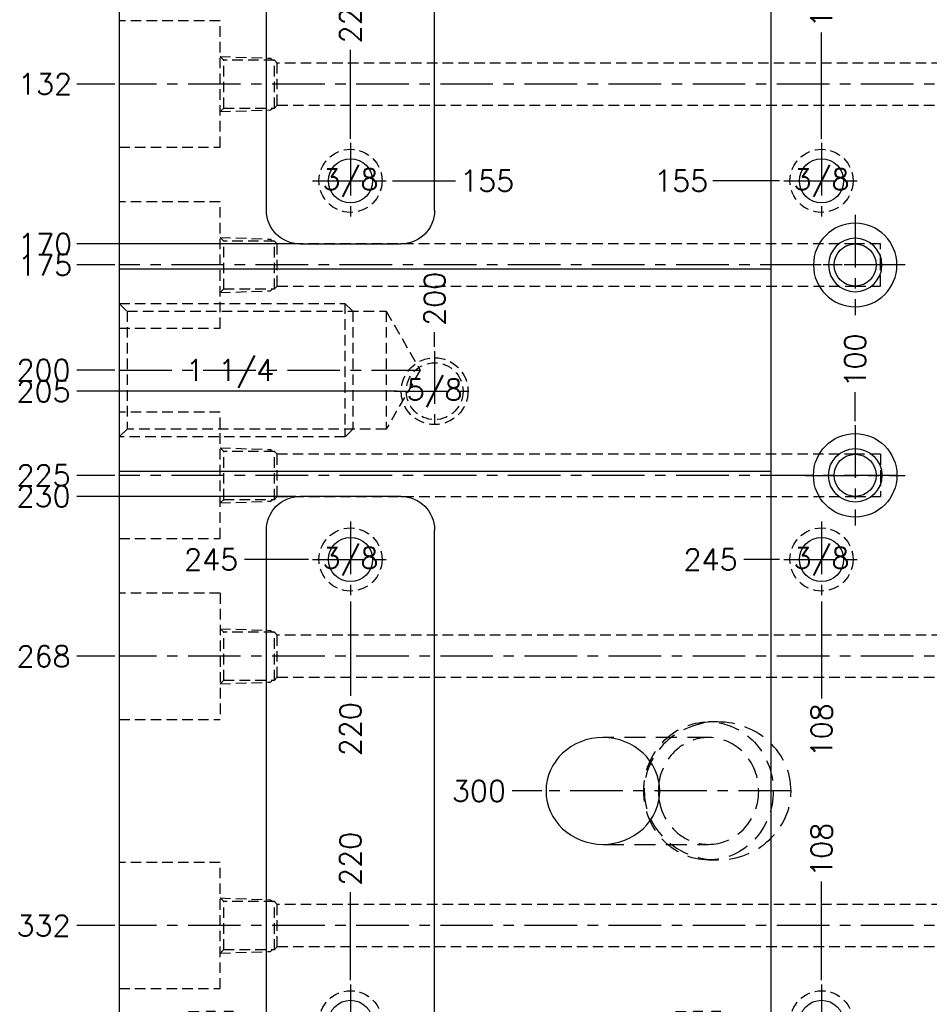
# Model space of a CAD drawing. Extents: x 2651 to 11825, y -3833 to 1075.
# Tile 507 of 656: x 5910 to 6126, y -2498 to -2264. Entities that reach past the tile are written whole.
import ezdxf
from ezdxf.enums import TextEntityAlignment as Align

# ---------------------------------------------------------------- set-up
doc = ezdxf.new("R2010")
doc.units = 0
doc.header["$LTSCALE"] = 10
for name, pattern in [('CENTER', [2, 1.25, -0.25, 0.25, -0.25]), ('DASHED', [0.75, 0.5, -0.25]), ('HIDDEN', [0.375, 0.25, -0.125])]:
    doc.linetypes.add(name, pattern=pattern)
doc.layers.get('0').update_dxf_attribs({"linetype": 'CONTINUOUS'})
doc.layers.get('Defpoints').update_dxf_attribs({"linetype": 'CONTINUOUS'})
for name, color, linetype in [('98', 7, 'CONTINUOUS'), ('CEN', 1, 'CENTER'), ('COOL', 150, 'HIDDEN'), ('DIM', 3, 'CONTINUOUS'), ('HIDDEN', 6, 'HIDDEN'), ('PART', 7, 'CONTINUOUS'), ('TEXT', 4, 'CONTINUOUS')]:
    doc.layers.add(name, color=color, linetype=linetype)
doc.styles.get("Standard").update_dxf_attribs({"font": 'romans.shx'})
doc.dimstyles.new('T5', dxfattribs={"dimtxt": 5, "dimasz": 4, "dimexe": 1.5, "dimexo": 1, "dimgap": 1.5, "dimtad": 0, "dimrnd": 1.38778e-17, "dimzin": 9, "dimdsep": 46, "dimtxsty": 'Standard', "dimblk": 'CLOSED', "dimcen": 0, "dimclrd": 3, "dimclre": 3, "dimclrt": 3, "dimazin": 2, "dimtfac": 0.75, "dimtofl": 0, "dimtmove": 0, "dimatfit": 3, "dimfxl": 0, "dimtolj": 1, "dimarcsym": 0})

# ---------------------------------------------------------------- blocks, each defined once
blk = doc.blocks.new('*U2487', base_point=(3371.43, -1418.36))
for radius in [7.94, 6.75]:
    blk.add_circle((3371.43, -1418.36), radius)
at = {"layer": 'CEN'}
for p, q in [((3371.43, -1408.83), (3371.43, -1427.89)), ((3361.9, -1418.36), (3380.96, -1418.36))]:
    blk.add_line(p, q, dxfattribs=at)
blk = doc.blocks.new('*U2500', base_point=(3351.43, -1368.36))
blk.add_circle((3351.43, -1368.36), 7.5)
at = {"layer": 'CEN'}
for p, q in [((3351.43, -1359.36), (3351.43, -1377.36)), ((3342.43, -1368.36), (3360.43, -1368.36))]:
    blk.add_line(p, q, dxfattribs=at)
at = {"layer": 'PART'}
blk.add_circle((3351.43, -1368.36), 5.25, dxfattribs=at)
blk = doc.blocks.new('*U2501', base_point=(3351.43, -1458.36))
blk.add_circle((3351.43, -1458.36), 7.5)
at = {"layer": 'CEN'}
for p, q in [((3351.43, -1449.36), (3351.43, -1467.36)), ((3342.43, -1458.36), (3360.43, -1458.36))]:
    blk.add_line(p, q, dxfattribs=at)
at = {"layer": 'PART'}
blk.add_circle((3351.43, -1458.36), 5.25, dxfattribs=at)
blk = doc.blocks.new('*U2502', base_point=(3351.43, -1568.36))
blk.add_circle((3351.43, -1568.36), 7.5)
at = {"layer": 'CEN'}
for p, q in [((3351.43, -1559.36), (3351.43, -1577.36)), ((3342.43, -1568.36), (3360.43, -1568.36))]:
    blk.add_line(p, q, dxfattribs=at)
at = {"layer": 'PART'}
blk.add_circle((3351.43, -1568.36), 5.25, dxfattribs=at)
blk = doc.blocks.new('*U2521', base_point=(3463.43, -1368.36))
blk.add_circle((3463.43, -1368.36), 7.5)
at = {"layer": 'CEN'}
for p, q in [((3463.43, -1359.36), (3463.43, -1377.36)), ((3454.43, -1368.36), (3472.43, -1368.36))]:
    blk.add_line(p, q, dxfattribs=at)
at = {"layer": 'PART'}
blk.add_circle((3463.43, -1368.36), 5.25, dxfattribs=at)
blk = doc.blocks.new('*U2523', base_point=(3463.43, -1458.36))
blk.add_circle((3463.43, -1458.36), 7.5)
at = {"layer": 'CEN'}
for p, q in [((3463.43, -1449.36), (3463.43, -1467.36)), ((3454.43, -1458.36), (3472.43, -1458.36))]:
    blk.add_line(p, q, dxfattribs=at)
at = {"layer": 'PART'}
blk.add_circle((3463.43, -1458.36), 5.25, dxfattribs=at)
blk = doc.blocks.new('*U2525', base_point=(3463.43, -1568.36))
blk.add_circle((3463.43, -1568.36), 7.5)
at = {"layer": 'CEN'}
for p, q in [((3463.43, -1559.36), (3463.43, -1577.36)), ((3454.43, -1568.36), (3472.43, -1568.36))]:
    blk.add_line(p, q, dxfattribs=at)
at = {"layer": 'PART'}
blk.add_circle((3463.43, -1568.36), 5.25, dxfattribs=at)
blk = doc.blocks.new('*D3017')
at = {"layer": 'Defpoints', "color": 0}
for p in [(6208.68, -2147.36), (6011.68, -2646.83), (6011.68, -2656.15)]:
    blk.add_point(p, dxfattribs=at)
at = {"layer": 'DIM', "color": 3, "lineweight": -2}
blk.add_line((6011.68, -2647.83), (6011.68, -2656.15), dxfattribs=at)
at = {"layer": 'DIM', "color": 3, "insert": (6011.68, -2663.72), "char_height": 5, "attachment_point": 5, "rotation": 90}
blk.add_mtext('\\A1;197', dxfattribs=at)
blk = doc.blocks.new('_Closed')
at = {"color": 0, "linetype": 'ByBlock', "lineweight": -2}
for p, q in [((-1, 0.167), (0, 0)), ((-1, 0.167), (-1, -0.167)), ((0, 0), (-1, -0.167)), ((0, 0), (-1, 0))]:
    blk.add_line(p, q, dxfattribs=at)
blk = doc.blocks.new('*D3018')
at = {"layer": 'Defpoints', "color": 0}
for p in [(6208.68, -2147.36), (6078.68, -2612.14), (6078.68, -2622.75)]:
    blk.add_point(p, dxfattribs=at)
at = {"layer": 'DIM', "color": 3, "lineweight": -2}
blk.add_line((6078.68, -2613.14), (6078.68, -2622.75), dxfattribs=at)
at = {"layer": 'DIM', "color": 3, "insert": (6078.68, -2630.32), "char_height": 5, "attachment_point": 5, "rotation": 90}
blk.add_mtext('\\A1;130', dxfattribs=at)
blk = doc.blocks.new('*D3019')
at = {"layer": 'Defpoints', "color": 0}
for p in [(6208.68, -2147.36), (6044.16, -2587.36), (6053.9, -2587.36)]:
    blk.add_point(p, dxfattribs=at)
at = {"layer": 'DIM', "color": 3, "lineweight": -2}
blk.add_line((6052.9, -2587.36), (6044.16, -2587.36), dxfattribs=at)
at = {"layer": 'DIM', "color": 3, "insert": (6036.23, -2587.36), "char_height": 5, "attachment_point": 5}
blk.add_mtext('\\A1;440', dxfattribs=at)
blk = doc.blocks.new('*D3020')
at = {"layer": 'Defpoints', "color": 0}
for p in [(6208.68, -2147.36), (6008.68, -2566.89), (6008.68, -2573.25)]:
    blk.add_point(p, dxfattribs=at)
at = {"layer": 'DIM', "color": 3, "lineweight": -2}
blk.add_line((6008.68, -2567.89), (6008.68, -2573.25), dxfattribs=at)
at = {"layer": 'DIM', "color": 3, "insert": (6008.68, -2581.18), "char_height": 5, "attachment_point": 5, "rotation": 90}
blk.add_mtext('\\A1;200', dxfattribs=at)
blk = doc.blocks.new('*D3021')
at = {"layer": 'Defpoints', "color": 0}
for p in [(6208.68, -2147.36), (5987.65, -2557.36), (5999.16, -2557.36)]:
    blk.add_point(p, dxfattribs=at)
at = {"layer": 'DIM', "color": 3, "lineweight": -2}
blk.add_line((5998.16, -2557.36), (5987.65, -2557.36), dxfattribs=at)
at = {"layer": 'DIM', "color": 3, "insert": (5979.72, -2557.36), "char_height": 5, "attachment_point": 5}
blk.add_mtext('\\A1;410', dxfattribs=at)
blk = doc.blocks.new('*D3111')
at = {"layer": 'Defpoints', "color": 0}
for p in [(6208.68, -2147.36), (5923.63, -2279.36), (5933.68, -2279.36)]:
    blk.add_point(p, dxfattribs=at)
at = {"layer": 'DIM', "color": 3, "lineweight": -2}
blk.add_line((5932.68, -2279.36), (5923.63, -2279.36), dxfattribs=at)
at = {"layer": 'DIM', "color": 3, "insert": (5916.05, -2279.36), "char_height": 5, "attachment_point": 5}
blk.add_mtext('\\A1;132', dxfattribs=at)
blk = doc.blocks.new('*D3112')
at = {"layer": 'Defpoints', "color": 0}
for p in [(6208.68, -2147.36), (5923.63, -2322.36), (5933.68, -2322.36)]:
    blk.add_point(p, dxfattribs=at)
at = {"layer": 'DIM', "color": 3, "lineweight": -2}
blk.add_line((5932.68, -2322.36), (5923.63, -2322.36), dxfattribs=at)
at = {"layer": 'DIM', "color": 3, "insert": (5916.05, -2322.36), "char_height": 5, "attachment_point": 5}
blk.add_mtext('\\A1;175', dxfattribs=at)
blk = doc.blocks.new('*D3113')
at = {"layer": 'Defpoints', "color": 0}
for p in [(6208.68, -2147.36), (5923.63, -2347.36), (5933.68, -2347.36)]:
    blk.add_point(p, dxfattribs=at)
at = {"layer": 'DIM', "color": 3, "lineweight": -2}
blk.add_line((5932.68, -2347.36), (5923.63, -2347.36), dxfattribs=at)
at = {"layer": 'DIM', "color": 3, "insert": (5915.7, -2347.36), "char_height": 5, "attachment_point": 5}
blk.add_mtext('\\A1;200', dxfattribs=at)
blk = doc.blocks.new('*D3114')
at = {"layer": 'Defpoints', "color": 0}
for p in [(6208.68, -2147.36), (5923.63, -2372.36), (5933.68, -2372.36)]:
    blk.add_point(p, dxfattribs=at)
at = {"layer": 'DIM', "color": 3, "lineweight": -2}
blk.add_line((5932.68, -2372.36), (5923.63, -2372.36), dxfattribs=at)
at = {"layer": 'DIM', "color": 3, "insert": (5915.7, -2372.36), "char_height": 5, "attachment_point": 5}
blk.add_mtext('\\A1;225', dxfattribs=at)
blk = doc.blocks.new('*D3115')
at = {"layer": 'Defpoints', "color": 0}
for p in [(6208.68, -2147.36), (5923.63, -2415.36), (5933.68, -2415.36)]:
    blk.add_point(p, dxfattribs=at)
at = {"layer": 'DIM', "color": 3, "lineweight": -2}
blk.add_line((5932.68, -2415.36), (5923.63, -2415.36), dxfattribs=at)
at = {"layer": 'DIM', "color": 3, "insert": (5915.7, -2415.36), "char_height": 5, "attachment_point": 5}
blk.add_mtext('\\A1;268', dxfattribs=at)
blk = doc.blocks.new('*D3116')
at = {"layer": 'Defpoints', "color": 0}
for p in [(6208.68, -2147.36), (5923.63, -2479.36), (5933.68, -2479.36)]:
    blk.add_point(p, dxfattribs=at)
at = {"layer": 'DIM', "color": 3, "lineweight": -2}
blk.add_line((5932.68, -2479.36), (5923.63, -2479.36), dxfattribs=at)
at = {"layer": 'DIM', "color": 3, "insert": (5915.7, -2479.36), "char_height": 5, "attachment_point": 5}
blk.add_mtext('\\A1;332', dxfattribs=at)
blk = doc.blocks.new('*D3117')
at = {"layer": 'Defpoints', "color": 0}
for p in [(6208.68, -2147.36), (5923.63, -2522.36), (5933.68, -2522.36)]:
    blk.add_point(p, dxfattribs=at)
at = {"layer": 'DIM', "color": 3, "lineweight": -2}
blk.add_line((5932.68, -2522.36), (5923.63, -2522.36), dxfattribs=at)
at = {"layer": 'DIM', "color": 3, "insert": (5915.7, -2522.36), "char_height": 5, "attachment_point": 5}
blk.add_mtext('\\A1;375', dxfattribs=at)
blk = doc.blocks.new('*D3122')
at = {"layer": 'Defpoints', "color": 0}
for p in [(6208.68, -2147.36), (5963.47, -2392.36), (5979.68, -2392.36)]:
    blk.add_point(p, dxfattribs=at)
at = {"layer": 'DIM', "color": 3, "lineweight": -2}
blk.add_line((5978.68, -2392.36), (5963.47, -2392.36), dxfattribs=at)
at = {"layer": 'DIM', "color": 3, "insert": (5955.54, -2392.36), "char_height": 5, "attachment_point": 5}
blk.add_mtext('\\A1;245', dxfattribs=at)
blk = doc.blocks.new('*D3123')
at = {"layer": 'Defpoints', "color": 0}
for p in [(6208.68, -2147.36), (5963.47, -2502.36), (5979.68, -2502.36)]:
    blk.add_point(p, dxfattribs=at)
at = {"layer": 'DIM', "color": 3, "lineweight": -2}
blk.add_line((5978.68, -2502.36), (5963.47, -2502.36), dxfattribs=at)
at = {"layer": 'DIM', "color": 3, "insert": (5955.54, -2502.36), "char_height": 5, "attachment_point": 5}
blk.add_mtext('\\A1;355', dxfattribs=at)
blk = doc.blocks.new('*D3124')
at = {"layer": 'Defpoints', "color": 0}
for p in [(6208.68, -2147.36), (5988.68, -2471.44), (5988.68, -2493.36)]:
    blk.add_point(p, dxfattribs=at)
at = {"layer": 'DIM', "color": 3, "lineweight": -2}
blk.add_line((5988.68, -2492.36), (5988.68, -2471.44), dxfattribs=at)
at = {"layer": 'DIM', "color": 3, "insert": (5988.68, -2463.51), "char_height": 5, "attachment_point": 5, "rotation": 90}
blk.add_mtext('\\A1;220', dxfattribs=at)
blk = doc.blocks.new('*D3125')
at = {"layer": 'Defpoints', "color": 0}
for p in [(6208.68, -2147.36), (5988.68, -2401.36), (5988.68, -2424.76)]:
    blk.add_point(p, dxfattribs=at)
at = {"layer": 'DIM', "color": 3, "lineweight": -2}
blk.add_line((5988.68, -2402.36), (5988.68, -2424.76), dxfattribs=at)
at = {"layer": 'DIM', "color": 3, "insert": (5988.68, -2432.69), "char_height": 5, "attachment_point": 5, "rotation": 90}
blk.add_mtext('\\A1;220', dxfattribs=at)
blk = doc.blocks.new('*D3126')
at = {"layer": 'Defpoints', "color": 0}
for p in [(6208.68, -2147.36), (5988.68, -2271.19), (5988.68, -2293.36)]:
    blk.add_point(p, dxfattribs=at)
at = {"layer": 'DIM', "color": 3, "lineweight": -2}
blk.add_line((5988.68, -2292.36), (5988.68, -2271.19), dxfattribs=at)
at = {"layer": 'DIM', "color": 3, "insert": (5988.68, -2263.26), "char_height": 5, "attachment_point": 5, "rotation": 90}
blk.add_mtext('\\A1;220', dxfattribs=at)
blk = doc.blocks.new('*D3136')
at = {"layer": 'Defpoints', "color": 0}
for p in [(6208.68, -2147.36), (5923.63, -2317.36), (5976.68, -2317.36)]:
    blk.add_point(p, dxfattribs=at)
at = {"layer": 'DIM', "color": 3, "lineweight": -2}
blk.add_line((5975.68, -2317.36), (5923.63, -2317.36), dxfattribs=at)
at = {"layer": 'DIM', "color": 3, "insert": (5916.05, -2317.36), "char_height": 5, "attachment_point": 5}
blk.add_mtext('\\A1;170', dxfattribs=at)
blk = doc.blocks.new('*D3137')
at = {"layer": 'Defpoints', "color": 0}
for p in [(6208.68, -2147.36), (5923.63, -2352.36), (6000.74, -2352.36)]:
    blk.add_point(p, dxfattribs=at)
at = {"layer": 'DIM', "color": 3, "lineweight": -2}
blk.add_line((5999.74, -2352.36), (5923.63, -2352.36), dxfattribs=at)
at = {"layer": 'DIM', "color": 3, "insert": (5915.7, -2352.36), "char_height": 5, "attachment_point": 5}
blk.add_mtext('\\A1;205', dxfattribs=at)
blk = doc.blocks.new('*D3138')
at = {"layer": 'Defpoints', "color": 0}
for p in [(6208.68, -2147.36), (5923.63, -2377.36), (5976.68, -2377.36)]:
    blk.add_point(p, dxfattribs=at)
at = {"layer": 'DIM', "color": 3, "lineweight": -2}
blk.add_line((5975.68, -2377.36), (5923.63, -2377.36), dxfattribs=at)
at = {"layer": 'DIM', "color": 3, "insert": (5915.7, -2377.36), "char_height": 5, "attachment_point": 5}
blk.add_mtext('\\A1;230', dxfattribs=at)
blk = doc.blocks.new('*D3139')
at = {"layer": 'Defpoints', "color": 0}
for p in [(6208.68, -2147.36), (5923.63, -2517.36), (5976.68, -2517.36)]:
    blk.add_point(p, dxfattribs=at)
at = {"layer": 'DIM', "color": 3, "lineweight": -2}
blk.add_line((5975.68, -2517.36), (5923.63, -2517.36), dxfattribs=at)
at = {"layer": 'DIM', "color": 3, "insert": (5915.7, -2517.36), "char_height": 5, "attachment_point": 5}
blk.add_mtext('\\A1;370', dxfattribs=at)
blk = doc.blocks.new('*D3147')
at = {"layer": 'Defpoints', "color": 0}
for p in [(6208.68, -2147.36), (6027.16, -2447.36), (6035.17, -2447.36)]:
    blk.add_point(p, dxfattribs=at)
at = {"layer": 'DIM', "color": 3, "lineweight": -2}
blk.add_line((6034.17, -2447.36), (6027.16, -2447.36), dxfattribs=at)
at = {"layer": 'DIM', "color": 3, "insert": (6019.23, -2447.36), "char_height": 5, "attachment_point": 5}
blk.add_mtext('\\A1;300', dxfattribs=at)
blk = doc.blocks.new('*D3148')
at = {"layer": 'Defpoints', "color": 0}
for p in [(6208.68, -2147.36), (5923.63, -2622.36), (5933.68, -2622.36)]:
    blk.add_point(p, dxfattribs=at)
at = {"layer": 'DIM', "color": 3, "lineweight": -2}
blk.add_line((5932.68, -2622.36), (5923.63, -2622.36), dxfattribs=at)
at = {"layer": 'DIM', "color": 3, "insert": (5915.7, -2622.36), "char_height": 5, "attachment_point": 5}
blk.add_mtext('\\A1;475', dxfattribs=at)
blk = doc.blocks.new('*D3149')
at = {"layer": 'Defpoints', "color": 0}
for p in [(6208.68, -2147.36), (5923.63, -2672.36), (5933.68, -2672.36)]:
    blk.add_point(p, dxfattribs=at)
at = {"layer": 'DIM', "color": 3, "lineweight": -2}
blk.add_line((5932.68, -2672.36), (5923.63, -2672.36), dxfattribs=at)
at = {"layer": 'DIM', "color": 3, "insert": (5915.7, -2672.36), "char_height": 5, "attachment_point": 5}
blk.add_mtext('\\A1;525', dxfattribs=at)
blk = doc.blocks.new('*D3150')
at = {"layer": 'Defpoints', "color": 0}
for p in [(6208.68, -2147.36), (5978.16, -2617.36), (5984.21, -2617.36)]:
    blk.add_point(p, dxfattribs=at)
at = {"layer": 'DIM', "color": 3, "lineweight": -2}
blk.add_line((5983.21, -2617.36), (5978.16, -2617.36), dxfattribs=at)
at = {"layer": 'DIM', "color": 3, "insert": (5970.23, -2617.36), "char_height": 5, "attachment_point": 5}
blk.add_mtext('\\A1;470', dxfattribs=at)
blk = doc.blocks.new('*D3152')
at = {"layer": 'Defpoints', "color": 0}
for p in [(6208.68, -2147.36), (6108.68, -2534.26), (6108.68, -2558.11)]:
    blk.add_point(p, dxfattribs=at)
at = {"layer": 'DIM', "color": 3, "lineweight": -2}
blk.add_line((6108.68, -2535.26), (6108.68, -2558.11), dxfattribs=at)
at = {"layer": 'DIM', "color": 3, "insert": (6108.68, -2565.68), "char_height": 5, "attachment_point": 5, "rotation": 90}
blk.add_mtext('\\A1;100', dxfattribs=at)
blk = doc.blocks.new('*D3153')
at = {"layer": 'Defpoints', "color": 0}
for p in [(6208.68, -2147.36), (6100.68, -2468.91), (6100.68, -2493.36)]:
    blk.add_point(p, dxfattribs=at)
at = {"layer": 'DIM', "color": 3, "lineweight": -2}
blk.add_line((6100.68, -2492.36), (6100.68, -2468.91), dxfattribs=at)
at = {"layer": 'DIM', "color": 3, "insert": (6100.68, -2461.34), "char_height": 5, "attachment_point": 5, "rotation": 90}
blk.add_mtext('\\A1;108', dxfattribs=at)
blk = doc.blocks.new('*D3154')
at = {"layer": 'Defpoints', "color": 0}
for p in [(6208.68, -2147.36), (6079.28, -2502.36), (6091.68, -2502.36)]:
    blk.add_point(p, dxfattribs=at)
at = {"layer": 'DIM', "color": 3, "lineweight": -2}
blk.add_line((6090.68, -2502.36), (6079.28, -2502.36), dxfattribs=at)
at = {"layer": 'DIM', "color": 3, "insert": (6071.35, -2502.36), "char_height": 5, "attachment_point": 5}
blk.add_mtext('\\A1;355', dxfattribs=at)
blk = doc.blocks.new('*D3167')
at = {"layer": 'Defpoints', "color": 0}
for p in [(6208.68, -2147.36), (6074.87, -2302.36), (6091.68, -2302.36)]:
    blk.add_point(p, dxfattribs=at)
at = {"layer": 'DIM', "color": 3, "lineweight": -2}
blk.add_line((6090.68, -2302.36), (6074.87, -2302.36), dxfattribs=at)
at = {"layer": 'DIM', "color": 3, "insert": (6067.3, -2302.36), "char_height": 5, "attachment_point": 5}
blk.add_mtext('\\A1;155', dxfattribs=at)
blk = doc.blocks.new('*D3168')
at = {"layer": 'Defpoints', "color": 0}
for p in [(6208.68, -2147.36), (6100.68, -2267.09), (6100.68, -2293.36)]:
    blk.add_point(p, dxfattribs=at)
at = {"layer": 'DIM', "color": 3, "lineweight": -2}
blk.add_line((6100.68, -2292.36), (6100.68, -2267.09), dxfattribs=at)
at = {"layer": 'DIM', "color": 3, "insert": (6100.68, -2259.52), "char_height": 5, "attachment_point": 5, "rotation": 90}
blk.add_mtext('\\A1;108', dxfattribs=at)
blk = doc.blocks.new('*D3169')
at = {"layer": 'Defpoints', "color": 0}
for p in [(6208.68, -2147.36), (6108.68, -2352.62), (6108.68, -2360.45)]:
    blk.add_point(p, dxfattribs=at)
at = {"layer": 'DIM', "color": 3, "lineweight": -2}
blk.add_line((6108.68, -2359.45), (6108.68, -2352.62), dxfattribs=at)
at = {"layer": 'DIM', "color": 3, "insert": (6108.68, -2345.05), "char_height": 5, "attachment_point": 5, "rotation": 90}
blk.add_mtext('\\A1;100', dxfattribs=at)
blk = doc.blocks.new('*D3170')
at = {"layer": 'Defpoints', "color": 0}
for p in [(6208.68, -2147.36), (6082.23, -2392.36), (6091.68, -2392.36)]:
    blk.add_point(p, dxfattribs=at)
at = {"layer": 'DIM', "color": 3, "lineweight": -2}
blk.add_line((6090.68, -2392.36), (6082.23, -2392.36), dxfattribs=at)
at = {"layer": 'DIM', "color": 3, "insert": (6074.3, -2392.36), "char_height": 5, "attachment_point": 5}
blk.add_mtext('\\A1;245', dxfattribs=at)
blk = doc.blocks.new('*D3171')
at = {"layer": 'Defpoints', "color": 0}
for p in [(6208.68, -2147.36), (6100.68, -2401.36), (6100.68, -2425.39)]:
    blk.add_point(p, dxfattribs=at)
at = {"layer": 'DIM', "color": 3, "lineweight": -2}
blk.add_line((6100.68, -2402.36), (6100.68, -2425.39), dxfattribs=at)
at = {"layer": 'DIM', "color": 3, "insert": (6100.68, -2432.96), "char_height": 5, "attachment_point": 5, "rotation": 90}
blk.add_mtext('\\A1;108', dxfattribs=at)
blk = doc.blocks.new('*D3195')
at = {"layer": 'Defpoints', "color": 0}
for p in [(6208.68, -2147.36), (6008.68, -2338.33), (6008.68, -2342.83)]:
    blk.add_point(p, dxfattribs=at)
at = {"layer": 'DIM', "color": 3, "lineweight": -2}
blk.add_line((6008.68, -2341.83), (6008.68, -2338.33), dxfattribs=at)
at = {"layer": 'DIM', "color": 3, "insert": (6008.68, -2330.41), "char_height": 5, "attachment_point": 5, "rotation": 90}
blk.add_mtext('\\A1;200', dxfattribs=at)
blk = doc.blocks.new('*D3196')
at = {"layer": 'Defpoints', "color": 0}
for p in [(6208.68, -2147.36), (5997.68, -2302.36), (6013.62, -2302.36)]:
    blk.add_point(p, dxfattribs=at)
at = {"layer": 'DIM', "color": 3, "lineweight": -2}
blk.add_line((5998.68, -2302.36), (6013.62, -2302.36), dxfattribs=at)
at = {"layer": 'DIM', "color": 3, "insert": (6021.19, -2302.36), "char_height": 5, "attachment_point": 5}
blk.add_mtext('\\A1;155', dxfattribs=at)

msp = doc.modelspace()

# ---------------------------------------------------------------- linework, layer by layer
at = {"layer": '98', "color": 7, "linetype": 'Continuous'}
for p, q in [((5933.684, -2171.358), (5933.684, -2323.358)), ((6088.684, -2323.358), (6088.684, -2171.358)), ((5968.684, -2309.358), (5968.684, -2185.358)), ((6008.684, -2309.358), (6008.684, -2185.358)), ((5976.684, -2317.358), (6000.684, -2317.358)), ((5933.684, -2323.358), (5933.684, -2371.358)), ((6088.684, -2323.358), (5933.684, -2323.358)), ((6088.684, -2371.358), (6088.684, -2323.358)), ((5933.684, -2371.358), (5933.684, -2523.358)), ((5933.684, -2371.358), (6088.684, -2371.358)), ((6088.684, -2523.358), (6088.684, -2371.358)), ((6000.684, -2377.358), (5976.684, -2377.358)), ((5968.684, -2509.358), (5968.684, -2385.358)), ((6008.684, -2509.358), (6008.684, -2385.358))]:
    msp.add_line(p, q, dxfattribs=at)
at = {"layer": '98', "color": 6, "linetype": 'DASHED'}
for p, q in [((6075.982, -2430.958), (6073.81, -2430.958)), ((6073.81, -2434.658), (6048.684, -2434.658)), ((6048.684, -2460.058), (6073.81, -2460.058)), ((6073.81, -2463.758), (6075.982, -2463.758))]:
    msp.add_line(p, q, dxfattribs=at)
at = {"layer": '98', "color": 7, "linetype": 'Continuous', "extrusion": (0, 0, -1)}
for radius in [9.92, 6.35]:
    msp.add_circle((-6108.684, -2322.358), radius, dxfattribs=at)
at = {"layer": '98', "color": 7, "linetype": 'Continuous'}
for centre, radius in [((6108.684, -2322.358), 5), ((6108.684, -2372.358), 9.92), ((6108.684, -2372.358), 6.35), ((6108.684, -2372.358), 5)]:
    msp.add_circle(centre, radius, dxfattribs=at)
at = {"layer": '98', "color": 7, "linetype": 'Continuous', "extrusion": (0, 0, -1)}
for centre, start, end in [((-5976.684, -2309.358), 270, 0), ((-6000.684, -2309.358), 180, 270), ((-5976.684, -2385.358), 0, 90), ((-6000.684, -2385.358), 90, 180)]:
    msp.add_arc(centre, 8, start, end, dxfattribs=at)
at = {"layer": '98', "color": 6, "linetype": 'DASHED'}
msp.add_ellipse((6073.81, -2447.358), major_axis=(0, -16.4), ratio=0.9396926, dxfattribs=at)
at = {"layer": '98', "color": 6, "linetype": 'DASHED', "extrusion": (0, 0, -1)}
msp.add_ellipse((6075.982, -2447.358), major_axis=(-17.453, 0), ratio=0.9396926, start_param=3.1415927, end_param=9.424778, dxfattribs=at)
at = {"layer": '98', "color": 7, "linetype": 'Continuous', "extrusion": (0, 0, -1)}
msp.add_ellipse((6048.684, -2447.358), major_axis=(-13.515, 0), ratio=0.9396926, dxfattribs=at)
at = {"layer": '98', "color": 6, "linetype": 'DASHED'}
for start_param, end_param in [(0, 4.552855), (4.871923, 6.2831853)]:
    msp.add_ellipse((6073.81, -2447.358), major_axis=(0, -12.7), ratio=0.9396926, start_param=start_param, end_param=end_param, dxfattribs=at)
at = {"layer": '98', "color": 7, "linetype": 'Continuous'}
for start_param, end_param in [(4.552855, 4.712389), (4.712389, 4.871923)]:
    msp.add_ellipse((6073.81, -2447.358), major_axis=(0, -12.7), ratio=0.9396926, start_param=start_param, end_param=end_param, dxfattribs=at)
at = {"layer": 'CEN'}
for p, q in [((6108.684, -2310.454), (6108.684, -2334.262)), ((6120.588, -2322.358), (6096.78, -2322.358)), ((5933.684, -2347.358), (6005.267, -2347.358)), ((6108.684, -2360.454), (6108.684, -2384.262)), ((6096.78, -2372.358), (6120.588, -2372.358))]:
    msp.add_line(p, q, dxfattribs=at)
at = {"layer": 'COOL'}
for p, q in [((5957.684, -2264.358), (5933.684, -2264.358)), ((5957.684, -2279.358), (5957.684, -2264.358)), ((6140.584, -2274.358), (5971.278, -2274.358)), ((5957.684, -2294.358), (5957.684, -2279.358)), ((5971.278, -2284.358), (6140.599, -2284.358)), ((5933.684, -2294.358), (5957.684, -2294.358)), ((5957.684, -2307.358), (5933.684, -2307.358)), ((5957.684, -2322.358), (5957.684, -2307.358)), ((6108.684, -2317.358), (5971.278, -2317.358)), ((6114.684, -2317.358), (6108.684, -2317.358)), ((6114.684, -2322.358), (6114.684, -2317.358)), ((5957.684, -2337.358), (5957.684, -2322.358)), ((6114.684, -2327.358), (6114.684, -2322.358)), ((5971.278, -2327.358), (6108.684, -2327.358)), ((6108.684, -2327.358), (6114.684, -2327.358)), ((5933.684, -2337.358), (5957.684, -2337.358)), ((5957.684, -2357.358), (5933.684, -2357.358)), ((5957.684, -2372.358), (5957.684, -2357.358)), ((6108.684, -2367.358), (5971.278, -2367.358)), ((6114.684, -2367.358), (6108.684, -2367.358)), ((6114.684, -2367.358), (6114.684, -2372.358)), ((5957.684, -2387.358), (5957.684, -2372.358)), ((6114.684, -2372.358), (6114.684, -2377.358)), ((5971.278, -2377.358), (6108.684, -2377.358)), ((6108.684, -2377.358), (6114.684, -2377.358)), ((5933.684, -2387.358), (5957.684, -2387.358)), ((5957.684, -2400.358), (5933.684, -2400.358)), ((5957.684, -2400.358), (5957.684, -2415.358)), ((6140.584, -2410.358), (5971.278, -2410.358)), ((5957.684, -2415.358), (5957.684, -2430.358)), ((5971.278, -2420.358), (6140.599, -2420.358)), ((5933.684, -2430.358), (5957.684, -2430.358)), ((5957.684, -2464.358), (5933.684, -2464.358)), ((5957.684, -2479.358), (5957.684, -2464.358)), ((6140.584, -2474.358), (5971.278, -2474.358)), ((5957.684, -2494.358), (5957.684, -2479.358)), ((5971.278, -2484.358), (6140.599, -2484.358)), ((5933.684, -2494.358), (5957.684, -2494.358))]:
    msp.add_line(p, q, dxfattribs=at)
at = {"layer": 'COOL', "color": 1, "linetype": 'CENTER'}
for p, q in [((6162.554, -2279.358), (5933.684, -2279.358)), ((6118.604, -2322.358), (5933.684, -2322.358)), ((6118.604, -2372.358), (5933.684, -2372.358)), ((6162.554, -2415.358), (5933.684, -2415.358)), ((6093.434, -2447.358), (6035.169, -2447.358)), ((6162.554, -2479.358), (5933.684, -2479.358))]:
    msp.add_line(p, q, dxfattribs=at)
at = {"layer": 'COOL'}
for points in [[(5957.684, -2285.908), (5958.534, -2285.058), (5958.534, -2273.658), (5957.684, -2272.808)], [(5957.684, -2272.808), (5969.684, -2273.211), (5970.131, -2273.658)], [(5958.534, -2285.058), (5970.578, -2285.058), (5970.578, -2273.658), (5958.534, -2273.658)], [(5970.578, -2285.058), (5971.278, -2284.358), (5971.278, -2274.358), (5970.578, -2273.658)], [(5957.684, -2285.908), (5969.684, -2285.505), (5970.131, -2285.058)], [(5957.684, -2328.908), (5958.534, -2328.058), (5958.534, -2316.658), (5957.684, -2315.808)], [(5957.684, -2315.808), (5969.684, -2316.211), (5970.131, -2316.658)], [(5958.534, -2328.058), (5970.578, -2328.058), (5970.578, -2316.658), (5958.534, -2316.658)], [(5970.578, -2328.058), (5971.278, -2327.358), (5971.278, -2317.358), (5970.578, -2316.658)], [(5957.684, -2328.908), (5969.684, -2328.505), (5970.131, -2328.058)], [(5957.684, -2378.908), (5958.534, -2378.058), (5958.534, -2366.658), (5957.684, -2365.808)], [(5957.684, -2365.808), (5969.684, -2366.211), (5970.131, -2366.658)], [(5958.534, -2378.058), (5970.578, -2378.058), (5970.578, -2366.658), (5958.534, -2366.658)], [(5970.578, -2378.058), (5971.278, -2377.358), (5971.278, -2367.358), (5970.578, -2366.658)], [(5957.684, -2378.908), (5969.684, -2378.505), (5970.131, -2378.058)], [(5957.684, -2421.908), (5958.534, -2421.058), (5958.534, -2409.658), (5957.684, -2408.808)], [(5957.684, -2408.808), (5969.684, -2409.211), (5970.131, -2409.658)], [(5958.534, -2421.058), (5970.578, -2421.058), (5970.578, -2409.658), (5958.534, -2409.658)], [(5970.578, -2421.058), (5971.278, -2420.358), (5971.278, -2410.358), (5970.578, -2409.658)], [(5957.684, -2421.908), (5969.684, -2421.505), (5970.131, -2421.058)], [(5957.684, -2485.908), (5958.534, -2485.058), (5958.534, -2473.658), (5957.684, -2472.808)], [(5957.684, -2472.808), (5969.684, -2473.211), (5970.131, -2473.658)], [(5958.534, -2485.058), (5970.578, -2485.058), (5970.578, -2473.658), (5958.534, -2473.658)], [(5970.578, -2485.058), (5971.278, -2484.358), (5971.278, -2474.358), (5970.578, -2473.658)], [(5957.684, -2485.908), (5969.684, -2485.505), (5970.131, -2485.058)]]:
    msp.add_lwpolyline(points, dxfattribs=at)
at = {"layer": 'HIDDEN'}
for points in [[(5933.684, -2331.483), (5935.559, -2333.358), (5935.559, -2361.358), (5933.684, -2363.233)], [(5933.684, -2331.483), (5987.372, -2331.483), (5987.372, -2363.233), (5933.684, -2363.233)], [(5987.372, -2331.483), (5989.246, -2333.358), (5989.246, -2361.358), (5987.372, -2363.233)], [(5935.559, -2333.358), (5997.184, -2333.358), (5997.184, -2361.358), (5935.559, -2361.358)], [(5997.184, -2333.358), (6005.267, -2347.358), (5997.184, -2361.358)]]:
    msp.add_lwpolyline(points, dxfattribs=at)

# ---------------------------------------------------------------- block references
for name, p in [('*U2500', (5988.684, -2302.358)), ('*U2521', (6100.684, -2302.358)), ('*U2487', (6008.684, -2352.358)), ('*U2501', (5988.684, -2392.358)), ('*U2523', (6100.684, -2392.358)), ('*U2502', (5988.684, -2502.358)), ('*U2525', (6100.684, -2502.358))]:
    msp.add_blockref(name, p, dxfattribs=at)

# ---------------------------------------------------------------- texts
at = {"layer": 'TEXT'}
for s, p in [('3/8', (5988.684, -2302.358)), ('3/8', (6100.684, -2302.358)), ('5/8', (6008.684, -2352.358)), ('3/8', (5988.684, -2392.358)), ('3/8', (6100.684, -2392.358))]:
    msp.add_text(s, height=5, dxfattribs=at).set_placement(p, align=Align.MIDDLE)
msp.add_text('1 1/4', height=5, dxfattribs=at).set_placement((5949.559, -2347.358), align=Align.MIDDLE_LEFT)

# ---------------------------------------------------------------- dimensions: what is measured, and where the dimension line sits
at = {"layer": 'DIM'}
for feature_location, offset, dtype, picture, middle in [((5933.684, -2347.358), (-10.059, 0), 0, '*D3113', (5915.697, -2347.358)), ((5933.684, -2372.358), (-10.059, 0), 0, '*D3114', (5915.697, -2372.358)), ((5933.684, -2415.358), (-10.059, 0), 0, '*D3115', (5915.697, -2415.358)), ((5933.684, -2479.358), (-10.059, 0), 0, '*D3116', (5915.697, -2479.358)), ((5933.684, -2522.358), (-10.059, 0), 0, '*D3117', (5915.697, -2522.358)), ((6000.744, -2352.358), (-77.119, 0), 0, '*D3137', (5915.697, -2352.358)), ((5976.684, -2377.358), (-53.059, 0), 0, '*D3138', (5915.697, -2377.358)), ((5976.684, -2517.358), (-53.059, 0), 0, '*D3139', (5915.697, -2517.358)), ((5933.684, -2622.358), (-10.059, 0), 0, '*D3148', (5915.697, -2622.358)), ((5933.684, -2672.358), (-10.059, 0), 0, '*D3149', (5915.697, -2672.358)), ((5933.684, -2279.358), (-10.059, 0), 0, '*D3111', (5916.054, -2279.358)), ((5933.684, -2322.358), (-10.059, 0), 0, '*D3112', (5916.054, -2322.358)), ((5976.684, -2317.358), (-53.059, 0), 0, '*D3136', (5916.054, -2317.358)), ((5979.684, -2392.358), (-16.216, 0), 0, '*D3122', (5955.54, -2392.358)), ((5979.684, -2502.358), (-16.216, 0), 0, '*D3123', (5955.54, -2502.358)), ((5984.21, -2617.358), (-6.05, 0), 0, '*D3150', (5970.231, -2617.358)), ((5999.156, -2557.358), (-11.504, 0), 0, '*D3021', (5979.723, -2557.358)), ((5988.684, -2493.358), (0, 21.918), 1, '*D3124', (5988.684, -2463.511)), ((5988.684, -2401.358), (0, -23.406), 1, '*D3125', (5988.684, -2432.692)), ((5988.684, -2293.358), (0, 22.168), 1, '*D3126', (5988.684, -2263.261)), ((5997.684, -2302.358), (15.936, 0), 0, '*D3196', (6021.192, -2302.358)), ((6008.684, -2566.886), (0, -6.362), 1, '*D3020', (6008.684, -2581.176)), ((6008.684, -2342.83), (0, 4.495), 1, '*D3195', (6008.684, -2330.406)), ((6011.684, -2646.832), (0, -9.314), 1, '*D3017', (6011.684, -2663.718)), ((6035.169, -2447.358), (-8.011, 0), 0, '*D3147', (6019.229, -2447.358)), ((6053.904, -2587.358), (-9.745, 0), 0, '*D3019', (6036.231, -2587.358)), ((6091.684, -2302.358), (-16.811, 0), 0, '*D3167', (6067.301, -2302.358)), ((6091.684, -2502.358), (-12.409, 0), 0, '*D3154', (6071.347, -2502.358)), ((6091.684, -2392.358), (-9.453, 0), 0, '*D3170', (6074.302, -2392.358)), ((6078.684, -2612.138), (0, -10.615), 1, '*D3018', (6078.684, -2630.324)), ((6100.684, -2493.358), (0, 24.445), 1, '*D3153', (6100.684, -2461.341)), ((6100.684, -2293.358), (0, 26.265), 1, '*D3168', (6100.684, -2259.521)), ((6100.684, -2401.358), (0, -24.029), 1, '*D3171', (6100.684, -2432.958)), ((6108.684, -2534.262), (0, -23.851), 1, '*D3152', (6108.684, -2565.684)), ((6108.684, -2360.454), (0, 7.833), 1, '*D3169', (6108.684, -2345.05))]:
    dim = msp.add_ordinate_dim(feature_location=feature_location, offset=offset, dtype=dtype, origin=(6208.684, -2147.358), dimstyle='T5', dxfattribs=at)
    dim.commit()
    dim.dimension.update_dxf_attribs({"geometry": picture, "text_midpoint": middle})

doc.saveas('drawing.dxf')
